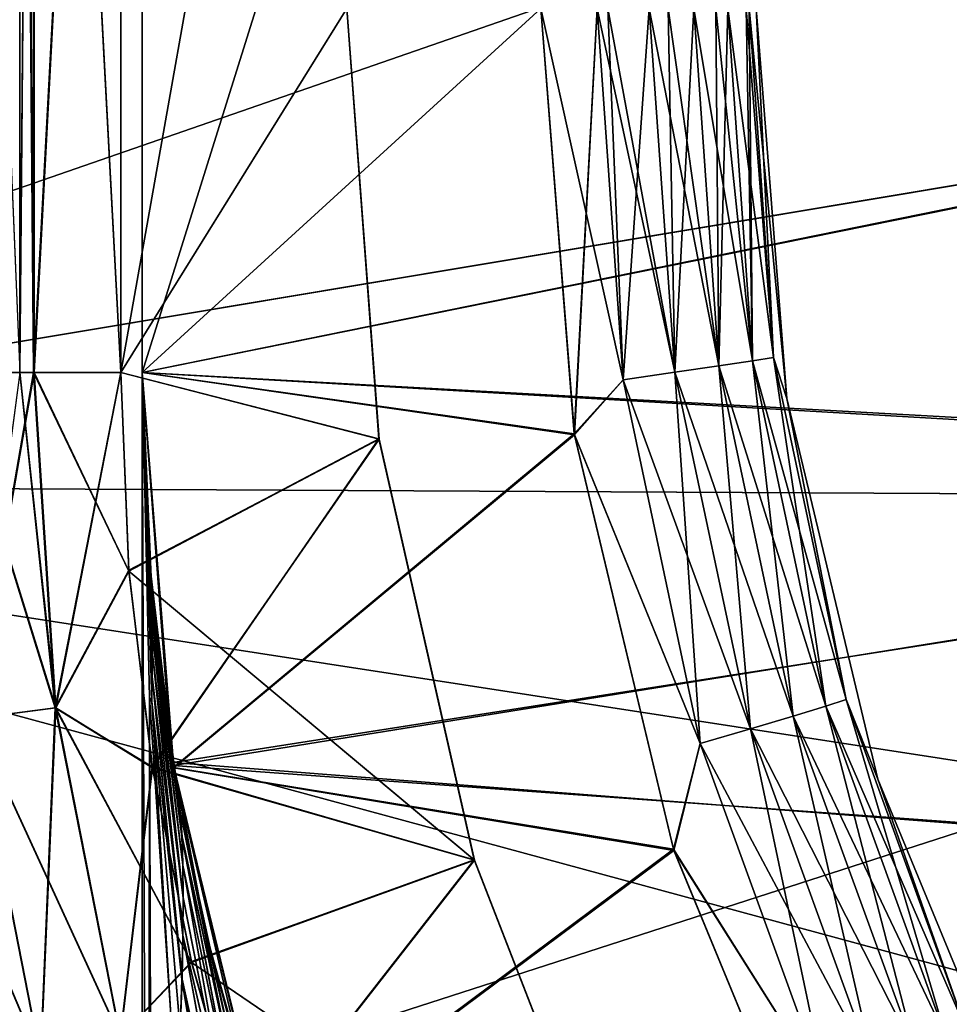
# Model space of a CAD drawing. Header units: metres. Extents: x -31 to 116, y -82 to 82.
# Tile 447 of 656: x -27.24 to -23.15, y -6.38 to -2.05. Entities that reach past the tile are written whole.
import ezdxf

# ---------------------------------------------------------------- set-up
doc = ezdxf.new("R2010")
doc.units = ezdxf.units.M
doc.layers.add('solid_80000000GA_10_1', color=7, linetype='CONTINUOUS')

msp = doc.modelspace()

# ---------------------------------------------------------------- linework, layer by layer
at = {"layer": 'solid_80000000GA_10_1'}
for points in [[(-26.700001, 40.858501, 3.6), (-26.700001, -40.858498, -3.6), (-26.700001, -3.599999, -3.6)], [(-26.700001, 3.600001, -3.6), (-26.700001, 40.858501, 3.6), (-26.700001, -3.599999, -3.6)], [(-26.700001, 40.858501, 3.6), (-26.700001, 3.600001, 3.6), (-26.700001, -40.858498, -3.6)], [(-27.239069, 3.600001, -47.424118), (-27.540844, 3.600001, -47.549969), (-27.239086, -3.599999, -47.424122)], [(-27.239069, -3.599999, 47.424118), (-27.540623, -3.599999, 47.54985), (-27.239086, 3.600001, 47.424122)], [(-27.239069, 3.600001, 42.575882), (-27.539078, 3.600001, 42.450966), (-27.239086, -3.599999, 42.575878)], [(-27.239069, -3.599999, -42.575882), (-27.538897, -3.599999, -42.451061), (-27.239086, 3.600001, -42.575878)], [(-27.239069, -3.599999, 47.424118), (-27.239086, 3.600001, 47.424122), (-27.178118, 3.600001, 47.406162)], [(-27.239069, 3.600001, 42.575882), (-27.239086, -3.599999, 42.575878), (-27.17598, -3.599999, 42.594425)], [(-27.239069, 3.600001, -47.424118), (-27.239086, -3.599999, -47.424122), (-27.177864, -3.599999, -47.40609)], [(-27.239069, -3.599999, -42.575882), (-27.239086, 3.600001, -42.575878), (-27.176172, 3.600001, -42.594372)], [(-27.177864, -3.599999, 47.40609), (-27.239069, -3.599999, 47.424118), (-27.178118, 3.600001, 47.406162)], [(-27.17617, 3.600001, 42.594376), (-27.239069, 3.600001, 42.575882), (-27.17598, -3.599999, 42.594425)], [(-27.178116, 3.600001, -47.406162), (-27.239069, 3.600001, -47.424118), (-27.177864, -3.599999, -47.40609)], [(-27.175978, -3.599999, -42.594425), (-27.239069, -3.599999, -42.575882), (-27.176172, 3.600001, -42.594372)], [(-27.177864, -3.599999, 47.40609), (-27.178118, 3.600001, 47.406162), (-26.79439, 3.600001, 47.343979)], [(-27.178116, 3.600001, -47.406162), (-27.177864, -3.599999, -47.40609), (-26.794205, -3.599999, -47.343967)], [(-26.79439, 3.600001, -47.343979), (-27.178116, 3.600001, -47.406162), (-26.794205, -3.599999, -47.343967)], [(-26.794205, -3.599999, 47.343967), (-27.177864, -3.599999, 47.40609), (-26.79439, 3.600001, 47.343979)], [(-27.175978, -3.599999, -42.594425), (-27.176172, 3.600001, -42.594372), (-26.794413, 3.600001, -42.656021)], [(-27.17617, 3.600001, 42.594376), (-26.794205, -3.599999, 42.656033), (-26.794413, 3.600001, 42.656021)], [(-27.17617, 3.600001, 42.594376), (-27.17598, -3.599999, 42.594425), (-26.794205, -3.599999, 42.656033)], [(-26.794205, -3.599999, -42.656033), (-27.175978, -3.599999, -42.594425), (-26.794413, 3.600001, -42.656021)], [(-26.794413, 3.600001, 42.656021), (-26.794205, -3.599999, 42.656033), (-25.799999, 2.000001, 42.708138)], [(-25.799999, -1.999999, -42.708138), (-26.794205, -3.599999, -42.656033), (-26.794413, 3.600001, -42.656021)], [(-25.799999, -1.999999, 47.291862), (-26.794205, -3.599999, 47.343967), (-26.79439, 3.600001, 47.343979)], [(-25.799999, 2.000001, -47.291862), (-26.79439, 3.600001, -47.343979), (-26.794205, -3.599999, -47.343967)], [(-26.700001, 3.600001, 40.858498), (-26.700001, -3.599999, 40.858498), (-26.700001, -3.599999, 3.6)], [(-26.700001, 3.600001, 3.6), (-26.700001, -3.599999, 3.6), (-26.700001, -40.858498, -3.6)], [(-26.700001, 3.600001, 3.6), (-26.700001, 3.600001, 40.858498), (-26.700001, -3.599999, 3.6)], [(-26.700001, 3.600001, 40.858498), (-24.947664, -1.999999, 40.950336), (-26.700001, -3.599999, 40.858498)], [(-26.700001, 3.600001, 58.061306), (-26.700001, -3.599999, 58.061306), (-26.700001, -3.599999, 49.141502)], [(-26.700001, 1.800864, 58.14492), (-26.700001, -3.599999, 58.061306), (-26.700001, 3.600001, 58.061306)], [(-26.700001, 3.600001, 49.141502), (-26.700001, -3.599999, 49.141502), (-24.947733, 2.000001, 49.049667)], [(-26.700001, 3.600001, 58.061306), (-26.700001, -3.599999, 49.141502), (-26.700001, 3.600001, 49.141502)], [(-26.700001, 3.600001, -3.6), (-26.700001, -3.599999, -3.6), (-26.700001, -3.599999, -40.858498)], [(-26.700001, 3.600001, -3.6), (-26.700001, -3.599999, -40.858498), (-26.700001, 3.600001, -40.858498)], [(-24.947733, 2.000001, -40.950333), (-26.700001, 3.600001, -40.858498), (-26.700001, -3.599999, -40.858498)], [(-26.700001, 3.600001, -49.141502), (-26.700001, -3.599999, -49.141502), (-26.700001, -3.599999, -58.061306)], [(-24.947664, -1.999999, -49.049664), (-26.700001, -3.599999, -49.141502), (-26.700001, 3.600001, -49.141502)], [(-26.700001, 3.600001, -58.061306), (-26.700001, 3.600001, -49.141502), (-26.700001, -3.599999, -58.061306)], [(-26.700001, -1.800862, -58.14492), (-26.700001, 3.600001, -58.061306), (-26.700001, -3.599999, -58.061306)], [(-26.794205, -3.599999, 42.656033), (-25.799999, -1.999999, 42.708138), (-25.799999, 2.000001, 42.708138)], [(-25.799999, -1.999999, -47.291862), (-25.799999, 2.000001, -47.291862), (-26.794205, -3.599999, -47.343967)], [(-24.947664, -1.999999, 49.049664), (-24.947733, 2.000001, 49.049667), (-26.700001, -3.599999, 49.141502)], [(-24.947664, -1.999999, -40.950336), (-24.947733, 2.000001, -40.950333), (-26.700001, -3.599999, -40.858498)], [(-26.700001, 1.800864, 58.14492), (-26.700001, -1.800862, 58.14492), (-26.700001, -3.599999, 58.061306)], [(-30.999891, -4.092313, 60.361435), (-19.042692, -2.092812, 60.358936), (-19.200001, 0.000001, 60.397022)], [(-30.999891, 0.000001, 60.5), (-30.999891, -4.092313, 60.361435), (-19.200001, 0.000001, 60.397022)], [(-30.999891, 0.000001, -60.5), (-19.200001, 0.000001, -60.397022), (-19.042454, -2.094389, -60.359291)], [(-30.999891, -4.092313, -60.361435), (-30.999891, 0.000001, -60.5), (-19.042454, -2.094389, -60.359291)], [(-26.700001, -1.800862, -58.14492), (-19.048792, -2.052068, -58.270195), (-19.200001, 0.000001, -58.303719)], [(-19.049786, -2.045346, 58.270451), (-26.700001, -3.599999, 58.061306), (-26.700001, -1.800862, 58.14492)], [(-26.700001, -1.800862, -58.14492), (-26.700001, -3.599999, -58.061306), (-19.048792, -2.052068, -58.270195)], [(-25.799999, -1.999999, 47.291862), (-25.659481, -3.891188, 47.2845), (-26.794205, -3.599999, 47.343967)], [(-26.794205, -3.599999, 42.656033), (-25.659481, -3.891188, 42.7155), (-25.799999, -1.999999, 42.708138)], [(-25.658747, -3.892112, -47.284462), (-25.799999, -1.999999, -47.291862), (-26.794205, -3.599999, -47.343967)], [(-25.799999, -1.999999, -42.708138), (-25.658747, -3.892112, -42.715538), (-26.794205, -3.599999, -42.656033)], [(-24.79986, -3.873742, 40.95808), (-26.700001, -3.599999, 40.858498), (-24.947664, -1.999999, 40.950336)], [(-24.799858, -3.873755, 49.04192), (-24.947664, -1.999999, 49.049664), (-26.700001, -3.599999, 49.141502)], [(-24.800486, -3.869783, -40.95805), (-24.947664, -1.999999, -40.950336), (-26.700001, -3.599999, -40.858498)], [(-24.947664, -1.999999, -49.049664), (-24.800486, -3.869784, -49.04195), (-26.700001, -3.599999, -49.141502)], [(-25.659481, -3.891188, 42.7155), (-25.659481, -3.891188, 47.2845), (-25.799999, -1.999999, 47.291862)], [(-25.659481, -3.891188, 42.7155), (-25.799999, -1.999999, 47.291862), (-25.799999, -1.999999, 42.708138)], [(-25.658747, -3.892112, -47.284462), (-25.658747, -3.892112, -42.715538), (-25.799999, -1.999999, -42.708138)], [(-25.658747, -3.892112, -47.284462), (-25.799999, -1.999999, -42.708138), (-25.799999, -1.999999, -47.291862)], [(-24.700056, -1.999999, 49.004993), (-24.947664, -1.999999, 49.049664), (-24.799858, -3.873755, 49.04192)], [(-24.947664, -1.999999, 40.950336), (-24.700054, -1.999999, 40.995007), (-24.585936, -3.631416, 41.001148)], [(-24.79986, -3.873742, 40.95808), (-24.947664, -1.999999, 40.950336), (-24.585936, -3.631416, 41.001148)], [(-24.700056, -1.999999, -40.995007), (-24.947664, -1.999999, -40.950336), (-24.800486, -3.869783, -40.95805)], [(-24.585882, -3.631409, -48.998837), (-24.800486, -3.869784, -49.04195), (-24.947664, -1.999999, -49.049664)], [(-24.585882, -3.631409, -48.998837), (-24.947664, -1.999999, -49.049664), (-24.700056, -1.999999, -49.004993)], [(-24.585938, -3.631416, -41.001148), (-24.700056, -1.999999, -40.995007), (-24.800486, -3.869783, -40.95805)], [(-24.700056, -1.999999, 49.004993), (-24.799858, -3.873755, 49.04192), (-24.585882, -3.631409, 48.998837)], [(-24.700056, -1.999999, 49.004993), (-24.585882, -3.631409, 48.998837), (-24.652967, -1.999999, 48.988888)], [(-24.358639, -3.598771, -48.893074), (-24.700056, -1.999999, -49.004993), (-24.652952, -1.999999, -48.988884)], [(-24.358639, -3.598771, -48.893074), (-24.585882, -3.631409, -48.998837), (-24.700056, -1.999999, -49.004993)], [(-24.652967, -1.999999, -41.011112), (-24.700056, -1.999999, -40.995007), (-24.585938, -3.631416, -41.001148)], [(-24.358677, -3.598776, 41.106899), (-24.585936, -3.631416, 41.001148), (-24.700054, -1.999999, 40.995007)], [(-24.652952, -1.999999, 41.011116), (-24.358677, -3.598776, 41.106899), (-24.700054, -1.999999, 40.995007)], [(-24.585882, -3.631409, 48.998837), (-24.470451, -1.999999, 48.899315), (-24.652967, -1.999999, 48.988888)], [(-24.470449, -1.999999, -41.100685), (-24.652967, -1.999999, -41.011112), (-24.585938, -3.631416, -41.001148)], [(-24.652952, -1.999999, 41.011116), (-24.470449, -1.999999, 41.100685), (-24.358677, -3.598776, 41.106899)], [(-24.358639, -3.598771, -48.893074), (-24.652952, -1.999999, -48.988884), (-24.470451, -1.999999, -48.899315)], [(-24.358679, -3.598777, -41.106899), (-24.470449, -1.999999, -41.100685), (-24.585938, -3.631416, -41.001148)], [(-24.585882, -3.631409, 48.998837), (-24.358639, -3.598771, 48.893074), (-24.470451, -1.999999, 48.899315)], [(-24.470451, -1.999999, 48.899315), (-24.358639, -3.598771, 48.893074), (-24.38781, -1.999999, 48.841747)], [(-24.16489, -3.570431, -48.733147), (-24.470451, -1.999999, -48.899315), (-24.387796, -1.999999, -48.841736)], [(-24.16489, -3.570431, -48.733147), (-24.358639, -3.598771, -48.893074), (-24.470451, -1.999999, -48.899315)], [(-24.164913, -3.570435, 41.26683), (-24.358677, -3.598776, 41.106899), (-24.470449, -1.999999, 41.100685)], [(-24.387796, -1.999999, 41.158264), (-24.164913, -3.570435, 41.26683), (-24.470449, -1.999999, 41.100685)], [(-24.38781, -1.999999, -41.158253), (-24.470449, -1.999999, -41.100685), (-24.358679, -3.598777, -41.106899)], [(-24.358639, -3.598771, 48.893074), (-24.274519, -1.999999, 48.739277), (-24.38781, -1.999999, 48.841747)], [(-24.274517, -1.999999, -41.260723), (-24.38781, -1.999999, -41.158253), (-24.358679, -3.598777, -41.106899)], [(-24.387796, -1.999999, 41.158264), (-24.274517, -1.999999, 41.260723), (-24.164913, -3.570435, 41.26683)], [(-24.16489, -3.570431, -48.733147), (-24.387796, -1.999999, -48.841736), (-24.274519, -1.999999, -48.739277)], [(-24.164913, -3.570435, -41.26683), (-24.274517, -1.999999, -41.260723), (-24.358679, -3.598777, -41.106899)], [(-24.358639, -3.598771, 48.893074), (-24.16489, -3.570431, 48.733147), (-24.274519, -1.999999, 48.739277)], [(-24.274519, -1.999999, 48.739277), (-24.16489, -3.570431, 48.733147), (-24.178343, -1.999999, 48.621017)], [(-24.017052, -3.548205, -48.529259), (-24.274519, -1.999999, -48.739277), (-24.178333, -1.999999, -48.621006)], [(-24.017052, -3.548205, -48.529259), (-24.16489, -3.570431, -48.733147), (-24.274519, -1.999999, -48.739277)], [(-24.017061, -3.548207, 41.470722), (-24.164913, -3.570435, 41.26683), (-24.274517, -1.999999, 41.260723)], [(-24.178333, -1.999999, 41.378994), (-24.017061, -3.548207, 41.470722), (-24.274517, -1.999999, 41.260723)], [(-24.178343, -1.999999, -41.378983), (-24.274517, -1.999999, -41.260723), (-24.164913, -3.570435, -41.26683)], [(-24.16489, -3.570431, 48.733147), (-24.125019, -1.999999, 48.535191), (-24.178343, -1.999999, 48.621017)], [(-24.125017, -1.999999, -41.464809), (-24.178343, -1.999999, -41.378983), (-24.164913, -3.570435, -41.26683)], [(-24.178333, -1.999999, 41.378994), (-24.125017, -1.999999, 41.464813), (-24.017061, -3.548207, 41.470722)], [(-24.017052, -3.548205, -48.529259), (-24.178333, -1.999999, -48.621006), (-24.125019, -1.999999, -48.535191)], [(-24.017061, -3.548207, -41.470722), (-24.125017, -1.999999, -41.464809), (-24.164913, -3.570435, -41.26683)], [(-24.16489, -3.570431, 48.733147), (-24.017052, -3.548205, 48.529259), (-24.125019, -1.999999, 48.535191)], [(-24.125019, -1.999999, 48.535191), (-24.017052, -3.548205, 48.529259), (-24.045275, -1.999999, 48.348526)], [(-23.924564, -3.533513, -48.294483), (-24.125019, -1.999999, -48.535191), (-24.045269, -1.999999, -48.348507)], [(-24.017052, -3.548205, -48.529259), (-24.125019, -1.999999, -48.535191), (-23.924564, -3.533513, -48.294483)], [(-23.924566, -3.533513, 41.705509), (-24.017061, -3.548207, 41.470722), (-24.125017, -1.999999, 41.464813)], [(-24.045269, -1.999999, 41.651493), (-23.924566, -3.533513, 41.705509), (-24.125017, -1.999999, 41.464813)], [(-24.045275, -1.999999, -41.651474), (-24.125017, -1.999999, -41.464809), (-24.017061, -3.548207, -41.470722)], [(-24.017052, -3.548205, 48.529259), (-24.031576, -1.999999, 48.300343), (-24.045275, -1.999999, 48.348526)], [(-24.045275, -1.999999, -41.651474), (-24.017061, -3.548207, -41.470722), (-24.031574, -1.999999, -41.699661)], [(-24.045269, -1.999999, 41.651493), (-24.031574, -1.999999, 41.699661), (-23.924566, -3.533513, 41.705509)], [(-23.924564, -3.533513, -48.294483), (-24.045269, -1.999999, -48.348507), (-24.031574, -1.999999, -48.300339)], [(-24.031576, -1.999999, 48.300343), (-23.924564, -3.533513, 48.294483), (-24, -1.999999, 48.051037)], [(-24.017052, -3.548205, 48.529259), (-23.924564, -3.533513, 48.294483), (-24.031576, -1.999999, 48.300343)], [(-24.031574, -1.999999, 41.699661), (-24, -1.999999, 41.948963), (-23.865566, -3.714481, 41.956688)], [(-24.031574, -1.999999, 41.699661), (-23.865566, -3.714481, 41.956688), (-23.924566, -3.533513, 41.705509)], [(-23.86557, -3.714468, -48.043324), (-24.031574, -1.999999, -48.300339), (-24, -1.999999, -48.051037)], [(-23.924564, -3.533513, -48.294483), (-24.031574, -1.999999, -48.300339), (-23.86557, -3.714468, -48.043324)], [(-24.031574, -1.999999, -41.699661), (-23.924566, -3.533513, -41.705509), (-24, -1.999999, -41.948963)], [(-24.017061, -3.548207, -41.470722), (-23.924566, -3.533513, -41.705509), (-24.031574, -1.999999, -41.699661)], [(-23.86557, -3.714467, 48.043324), (-24, -1.999999, 41.948963), (-24, -1.999999, 48.051037)], [(-23.86557, -3.714467, 48.043324), (-23.865566, -3.714481, 41.956688), (-24, -1.999999, 41.948963)], [(-23.924564, -3.533513, 48.294483), (-23.86557, -3.714467, 48.043324), (-24, -1.999999, 48.051037)], [(-23.865572, -3.714456, -41.956688), (-24, -1.999999, -48.051037), (-24, -1.999999, -41.948963)], [(-23.865572, -3.714456, -41.956688), (-23.86557, -3.714468, -48.043324), (-24, -1.999999, -48.051037)], [(-23.924566, -3.533513, -41.705509), (-23.865572, -3.714456, -41.956688), (-24, -1.999999, -41.948963)], [(-19.049786, -2.045346, 58.270451), (-18.602591, -4.046057, 58.173557), (-26.700001, -3.599999, 58.061306)], [(-19.048792, -2.052068, -58.270195), (-26.700001, -3.599999, -58.061306), (-18.595942, -4.068012, -58.172089)], [(-30.999891, -4.092313, 60.361435), (-18.569359, -4.154546, 60.248375), (-19.042692, -2.092812, 60.358936)], [(-30.999891, -4.092313, -60.361435), (-19.042454, -2.094389, -60.359291), (-18.569153, -4.15521, -60.248356)], [(-24.017061, -3.548207, 41.470722), (-23.694717, -5.066182, 41.488476), (-24.164913, -3.570435, 41.26683)], [(-24.017061, -3.548207, -41.470722), (-24.164913, -3.570435, -41.26683), (-23.837917, -5.110198, -41.284492)], [(-24.16489, -3.570431, 48.733147), (-23.837872, -5.110184, 48.715458), (-24.017052, -3.548205, 48.529259)], [(-24.017052, -3.548205, -48.529259), (-23.694698, -5.066175, -48.511486), (-24.16489, -3.570431, -48.733147)], [(-23.924566, -3.533513, 41.705509), (-23.605446, -5.037126, 41.723438), (-24.017061, -3.548207, 41.470722)], [(-23.694717, -5.066182, -41.488476), (-23.924566, -3.533513, -41.705509), (-24.017061, -3.548207, -41.470722)], [(-23.605446, -5.037126, 41.723438), (-23.694717, -5.066182, 41.488476), (-24.017061, -3.548207, 41.470722)], [(-23.694717, -5.066182, -41.488476), (-24.017061, -3.548207, -41.470722), (-23.837917, -5.110198, -41.284492)], [(-24.017052, -3.548205, 48.529259), (-23.694698, -5.066175, 48.511486), (-23.924564, -3.533513, 48.294483)], [(-24.017052, -3.548205, -48.529259), (-23.924564, -3.533513, -48.294483), (-23.60544, -5.037124, -48.276539)], [(-23.837872, -5.110184, 48.715458), (-23.694698, -5.066175, 48.511486), (-24.017052, -3.548205, 48.529259)], [(-24.017052, -3.548205, -48.529259), (-23.60544, -5.037124, -48.276539), (-23.694698, -5.066175, -48.511486)], [(-23.924566, -3.533513, 41.705509), (-23.865566, -3.714481, 41.956688), (-23.605446, -5.037126, 41.723438)], [(-23.924566, -3.533513, -41.705509), (-23.605446, -5.037126, -41.723438), (-23.865572, -3.714456, -41.956688)], [(-23.694717, -5.066182, -41.488476), (-23.605446, -5.037126, -41.723438), (-23.924566, -3.533513, -41.705509)], [(-23.924564, -3.533513, 48.294483), (-23.60544, -5.037124, 48.276539), (-23.86557, -3.714467, 48.043324)], [(-23.694698, -5.066175, 48.511486), (-23.60544, -5.037124, 48.276539), (-23.924564, -3.533513, 48.294483)], [(-23.60544, -5.037124, -48.276539), (-23.924564, -3.533513, -48.294483), (-23.86557, -3.714468, -48.043324)], [(-24.164913, -3.570435, -41.26683), (-24.358679, -3.598777, -41.106899), (-24.025879, -5.166356, -41.124588)], [(-24.164913, -3.570435, 41.26683), (-23.837917, -5.110198, 41.284492), (-24.358677, -3.598776, 41.106899)], [(-24.358639, -3.598771, 48.893074), (-24.025805, -5.166334, 48.875362), (-24.16489, -3.570431, 48.733147)], [(-24.16489, -3.570431, -48.733147), (-23.837872, -5.110184, -48.715458), (-24.358639, -3.598771, -48.893074)], [(-23.694717, -5.066182, 41.488476), (-23.837917, -5.110198, 41.284492), (-24.164913, -3.570435, 41.26683)], [(-23.837917, -5.110198, -41.284492), (-24.164913, -3.570435, -41.26683), (-24.025879, -5.166356, -41.124588)], [(-24.025805, -5.166334, 48.875362), (-23.837872, -5.110184, 48.715458), (-24.16489, -3.570431, 48.733147)], [(-23.694698, -5.066175, -48.511486), (-23.837872, -5.110184, -48.715458), (-24.16489, -3.570431, -48.733147)], [(-27.082355, -5.073495, 47.401249), (-27.540623, -3.599999, 47.54985), (-27.239069, -3.599999, 47.424118)], [(-27.082355, -5.073495, 47.401249), (-27.442078, -5.12142, 47.544888), (-27.540623, -3.599999, 47.54985)], [(-27.080467, -5.073259, -42.59927), (-27.538897, -3.599999, -42.451061), (-27.239069, -3.599999, -42.575882)], [(-27.440342, -5.121202, -42.456024), (-27.538897, -3.599999, -42.451061), (-27.080467, -5.073259, -42.59927)], [(-27.442078, -5.12142, -47.544888), (-27.082357, -5.073496, -47.401249), (-27.177864, -3.599999, -47.40609)], [(-27.442078, -5.12142, -47.544888), (-27.177864, -3.599999, -47.40609), (-27.239086, -3.599999, -47.424122)], [(-27.440344, -5.121202, 42.456024), (-27.080469, -5.073259, 42.59927), (-27.17598, -3.599999, 42.594425)], [(-27.440344, -5.121202, 42.456024), (-27.17598, -3.599999, 42.594425), (-27.239086, -3.599999, 42.575878)], [(-27.082355, -5.073495, 47.401249), (-27.239069, -3.599999, 47.424118), (-27.177864, -3.599999, 47.40609)], [(-27.080467, -5.073259, -42.59927), (-27.239069, -3.599999, -42.575882), (-27.175978, -3.599999, -42.594425)], [(-26.759054, -4.472681, 47.342125), (-27.177864, -3.599999, 47.40609), (-26.794205, -3.599999, 47.343967)], [(-27.082355, -5.073495, 47.401249), (-27.177864, -3.599999, 47.40609), (-26.759054, -4.472681, 47.342125)], [(-27.177864, -3.599999, -47.40609), (-27.082357, -5.073496, -47.401249), (-26.794205, -3.599999, -47.343967)], [(-27.17598, -3.599999, 42.594425), (-27.080469, -5.073259, 42.59927), (-26.794205, -3.599999, 42.656033)], [(-26.759054, -4.47268, -42.657875), (-27.175978, -3.599999, -42.594425), (-26.794205, -3.599999, -42.656033)], [(-27.080467, -5.073259, -42.59927), (-27.175978, -3.599999, -42.594425), (-26.759054, -4.47268, -42.657875)], [(-27.082357, -5.073496, -47.401249), (-26.759434, -4.468839, -47.342144), (-26.794205, -3.599999, -47.343967)], [(-27.080469, -5.073259, 42.59927), (-26.759184, -4.471249, 42.657867), (-26.794205, -3.599999, 42.656033)], [(-25.659481, -3.891188, 47.2845), (-26.759054, -4.472681, 47.342125), (-26.794205, -3.599999, 47.343967)], [(-26.794205, -3.599999, 42.656033), (-26.759184, -4.471249, 42.657867), (-25.659481, -3.891188, 42.7155)], [(-25.658747, -3.892112, -47.284462), (-26.794205, -3.599999, -47.343967), (-26.759434, -4.468839, -47.342144)], [(-25.658747, -3.892112, -42.715538), (-26.759054, -4.47268, -42.657875), (-26.794205, -3.599999, -42.656033)], [(-26.668364, -5.028465, 4.433676), (-26.700001, -3.599999, 3.6), (-26.658567, -5.045537, 4.566048)], [(-26.65645, -4.935439, 4.622905), (-26.658567, -5.045537, 4.566048), (-26.700001, -3.599999, 3.6)], [(-26.700001, -40.858498, 3.6), (-26.700001, -3.599999, 3.6), (-26.668364, -5.028465, 4.433676)], [(-26.655405, -4.839148, 4.685332), (-26.65645, -4.935439, 4.622905), (-26.700001, -3.599999, 3.6)], [(-26.655092, -4.75627, 4.756731), (-26.655405, -4.839148, 4.685332), (-26.700001, -3.599999, 3.6)], [(-26.655409, -4.684922, 4.839671), (-26.655092, -4.75627, 4.756731), (-26.700001, -3.599999, 3.6)], [(-26.65646, -4.622532, 4.936036), (-26.655409, -4.684922, 4.839671), (-26.700001, -3.599999, 3.6)], [(-26.658585, -4.565703, 5.046219), (-26.65646, -4.622532, 4.936036), (-26.700001, -3.599999, 3.6)], [(-26.668364, -4.433678, 5.02847), (-26.658585, -4.565703, 5.046219), (-26.700001, -3.599999, 3.6)], [(-26.560987, -5.338134, 40.865784), (-26.668364, -4.433678, 5.02847), (-26.700001, -3.599999, 3.6)], [(-26.700001, -3.599999, 40.858498), (-26.560987, -5.338134, 40.865784), (-26.700001, -3.599999, 3.6)], [(-26.700001, -40.858498, 3.6), (-26.700001, -40.858498, -3.6), (-26.700001, -3.599999, 3.6)], [(-24.79986, -3.873742, 40.95808), (-26.560987, -5.338134, 40.865784), (-26.700001, -3.599999, 40.858498)], [(-26.700001, -3.599999, 49.141502), (-26.700001, -3.599999, 58.061306), (-26.56357, -5.327091, 57.930744)], [(-18.602591, -4.046057, 58.173557), (-26.56357, -5.327091, 57.930744), (-26.700001, -3.599999, 58.061306)], [(-26.56208, -5.33621, 49.134274), (-26.700001, -3.599999, 49.141502), (-26.56357, -5.327091, 57.930744)], [(-24.799858, -3.873755, 49.04192), (-26.700001, -3.599999, 49.141502), (-26.56208, -5.33621, 49.134274)], [(-26.668364, -4.433675, -5.028466), (-26.700001, -3.599999, -3.6), (-26.658567, -4.566047, -5.045538)], [(-26.65645, -4.622904, -4.93544), (-26.658567, -4.566047, -5.045538), (-26.700001, -3.599999, -3.6)], [(-26.700001, -3.599999, -40.858498), (-26.700001, -3.599999, -3.6), (-26.668364, -4.433675, -5.028466)], [(-26.655405, -4.685331, -4.839149), (-26.65645, -4.622904, -4.93544), (-26.700001, -3.599999, -3.6)], [(-26.655092, -4.75673, -4.756271), (-26.655405, -4.685331, -4.839149), (-26.700001, -3.599999, -3.6)], [(-26.655409, -4.83967, -4.684923), (-26.655092, -4.75673, -4.756271), (-26.700001, -3.599999, -3.6)], [(-26.65646, -4.936035, -4.622533), (-26.655409, -4.83967, -4.684923), (-26.700001, -3.599999, -3.6)], [(-26.658585, -5.046218, -4.565704), (-26.65646, -4.936035, -4.622533), (-26.700001, -3.599999, -3.6)], [(-26.668364, -5.028469, -4.433679), (-26.658585, -5.046218, -4.565704), (-26.700001, -3.599999, -3.6)], [(-26.560987, -40.865784, -5.338135), (-26.668364, -5.028469, -4.433679), (-26.700001, -3.599999, -3.6)], [(-26.700001, -40.858498, -3.6), (-26.560987, -40.865784, -5.338135), (-26.700001, -3.599999, -3.6)], [(-26.700001, -3.599999, -40.858498), (-26.668364, -4.433675, -5.028466), (-26.57505, -5.253267, -6.425316)], [(-26.56208, -5.33621, -40.865726), (-26.700001, -3.599999, -40.858498), (-26.57505, -5.253267, -6.425316)], [(-24.800486, -3.869783, -40.95805), (-26.700001, -3.599999, -40.858498), (-26.56208, -5.33621, -40.865726)], [(-26.700001, -3.599999, -58.061306), (-26.700001, -3.599999, -49.141502), (-26.560987, -5.338134, -49.134216)], [(-24.800486, -3.869784, -49.04195), (-26.560987, -5.338134, -49.134216), (-26.700001, -3.599999, -49.141502)], [(-26.565615, -5.314175, -57.931927), (-26.700001, -3.599999, -58.061306), (-26.560987, -5.338134, -49.134216)], [(-18.595942, -4.068012, -58.172089), (-26.700001, -3.599999, -58.061306), (-26.565615, -5.314175, -57.931927)], [(-24.585882, -3.631409, -48.998837), (-24.246428, -5.231019, -48.980968), (-24.800486, -3.869784, -49.04195)], [(-24.246532, -5.23105, -41.018997), (-24.585938, -3.631416, -41.001148), (-24.800486, -3.869783, -40.95805)], [(-24.79986, -3.873742, 40.95808), (-24.585936, -3.631416, 41.001148), (-24.246532, -5.23105, 41.018997)], [(-24.585882, -3.631409, 48.998837), (-24.799858, -3.873755, 49.04192), (-24.246428, -5.231019, 48.980968)], [(-24.358679, -3.598777, -41.106899), (-24.585938, -3.631416, -41.001148), (-24.246532, -5.23105, -41.018997)], [(-24.358677, -3.598776, 41.106899), (-24.025879, -5.166356, 41.124588), (-24.585936, -3.631416, 41.001148)], [(-24.025879, -5.166356, 41.124588), (-24.246532, -5.23105, 41.018997), (-24.585936, -3.631416, 41.001148)], [(-24.585882, -3.631409, 48.998837), (-24.246428, -5.231019, 48.980968), (-24.358639, -3.598771, 48.893074)], [(-24.358639, -3.598771, -48.893074), (-24.025805, -5.166334, -48.875362), (-24.585882, -3.631409, -48.998837)], [(-24.025805, -5.166334, -48.875362), (-24.246428, -5.231019, -48.980968), (-24.585882, -3.631409, -48.998837)], [(-24.025879, -5.166356, -41.124588), (-24.358679, -3.598777, -41.106899), (-24.246532, -5.23105, -41.018997)], [(-23.837917, -5.110198, 41.284492), (-24.025879, -5.166356, 41.124588), (-24.358677, -3.598776, 41.106899)], [(-24.246428, -5.231019, 48.980968), (-24.025805, -5.166334, 48.875362), (-24.358639, -3.598771, 48.893074)], [(-23.837872, -5.110184, -48.715458), (-24.025805, -5.166334, -48.875362), (-24.358639, -3.598771, -48.893074)], [(-23.865572, -3.714456, -41.956688), (-23.465429, -5.387447, -41.979568), (-23.86557, -3.714468, -48.043324)], [(-23.605446, -5.037126, -41.723438), (-23.465429, -5.387447, -41.979568), (-23.865572, -3.714456, -41.956688)], [(-23.86557, -3.714467, 48.043324), (-23.465424, -5.387465, 48.020443), (-23.865566, -3.714481, 41.956688)], [(-23.60544, -5.037124, 48.276539), (-23.465424, -5.387465, 48.020443), (-23.86557, -3.714467, 48.043324)], [(-23.465429, -5.387447, -41.979568), (-23.465424, -5.387461, -48.020443), (-23.86557, -3.714468, -48.043324)], [(-23.60544, -5.037124, -48.276539), (-23.86557, -3.714468, -48.043324), (-23.465424, -5.387461, -48.020443)], [(-23.465424, -5.387465, 48.020443), (-23.46542, -5.387477, 41.979568), (-23.865566, -3.714481, 41.956688)], [(-23.605446, -5.037126, 41.723438), (-23.865566, -3.714481, 41.956688), (-23.46542, -5.387477, 41.979568)], [(-25.658747, -3.892112, -47.284462), (-26.759434, -4.468839, -47.342144), (-26.655947, -5.333306, -47.336723)], [(-26.759184, -4.471249, 42.657867), (-26.655544, -5.335921, 42.6633), (-25.659481, -3.891188, 42.7155)], [(-25.659481, -3.891188, 47.2845), (-25.24086, -5.741781, 47.262562), (-26.759054, -4.472681, 47.342125)], [(-25.658747, -3.892112, -42.715538), (-25.239668, -5.74305, -42.737503), (-26.759054, -4.47268, -42.657875)], [(-25.239668, -5.74305, -47.262497), (-25.658747, -3.892112, -47.284462), (-26.655947, -5.333306, -47.336723)], [(-26.655544, -5.335921, 42.6633), (-25.24086, -5.741781, 42.737438), (-25.659481, -3.891188, 42.7155)], [(-24.363611, -5.695805, -40.980946), (-24.800486, -3.869783, -40.95805), (-26.56208, -5.33621, -40.865726)], [(-24.362068, -5.700567, 49.018974), (-24.799858, -3.873755, 49.04192), (-26.56208, -5.33621, 49.134274)], [(-24.800486, -3.869784, -49.04195), (-24.363611, -5.695805, -49.019054), (-26.560987, -5.338134, -49.134216)], [(-24.362076, -5.700545, 40.981026), (-26.560987, -5.338134, 40.865784), (-24.79986, -3.873742, 40.95808)], [(-25.24086, -5.741781, 42.737438), (-25.24086, -5.741781, 47.262562), (-25.659481, -3.891188, 47.2845)], [(-25.24086, -5.741781, 42.737438), (-25.659481, -3.891188, 47.2845), (-25.659481, -3.891188, 42.7155)], [(-25.239668, -5.74305, -47.262497), (-25.239668, -5.74305, -42.737503), (-25.658747, -3.892112, -42.715538)], [(-25.239668, -5.74305, -47.262497), (-25.658747, -3.892112, -42.715538), (-25.658747, -3.892112, -47.284462)], [(-24.246532, -5.23105, -41.018997), (-24.800486, -3.869783, -40.95805), (-24.363611, -5.695805, -40.980946)], [(-24.246428, -5.231019, -48.980968), (-24.363611, -5.695805, -49.019054), (-24.800486, -3.869784, -49.04195)], [(-24.362076, -5.700545, 40.981026), (-24.79986, -3.873742, 40.95808), (-24.246532, -5.23105, 41.018997)], [(-24.246428, -5.231019, 48.980968), (-24.799858, -3.873755, 49.04192), (-24.362068, -5.700567, 49.018974)], [(-18.595942, -4.068012, -58.172089), (-26.565615, -5.314175, -57.931927), (-17.852842, -5.992124, -58.018707)], [(-18.602591, -4.046057, 58.173557), (-17.869143, -5.957585, 58.021996), (-26.56357, -5.327091, 57.930744)], [(-30.999891, -4.092313, 60.361435), (-30.999891, -8.165934, 59.946369), (-18.569359, -4.154546, 60.248375)], [(-30.999891, -4.092313, -60.361435), (-18.569153, -4.15521, -60.248356), (-17.786852, -6.129533, -60.072865)], [(-30.999891, -4.092313, -60.361435), (-17.786852, -6.129533, -60.072865), (-16.713655, -7.964655, -59.847542)], [(-30.999891, -8.165934, -59.946369), (-30.999891, -4.092313, -60.361435), (-16.713655, -7.964655, -59.847542)], [(-30.999891, -8.165934, 59.946369), (-17.786083, -6.131108, 60.072598), (-18.569359, -4.154546, 60.248375)], [(-26.57505, -5.253267, -6.425316), (-26.668364, -4.433675, -5.028466), (-26.658567, -4.566047, -5.045538)], [(-26.668364, -4.433678, 5.02847), (-26.575048, -5.253271, 6.425323), (-26.658585, -4.565703, 5.046219)], [(-26.560987, -5.338134, 40.865784), (-26.575048, -5.253271, 6.425323), (-26.668364, -4.433678, 5.02847)], [(-27.082357, -5.073496, -47.401249), (-26.655947, -5.333306, -47.336723), (-26.759434, -4.468839, -47.342144)], [(-27.082355, -5.073495, 47.401249), (-26.759054, -4.472681, 47.342125), (-26.655193, -5.338134, 47.336681)], [(-27.080469, -5.073259, 42.59927), (-26.655544, -5.335921, 42.6633), (-26.759184, -4.471249, 42.657867)], [(-27.080467, -5.073259, -42.59927), (-26.759054, -4.47268, -42.657875), (-26.655191, -5.338134, -42.663319)], [(-25.239668, -5.74305, -42.737503), (-26.655191, -5.338134, -42.663319), (-26.759054, -4.47268, -42.657875)], [(-25.24086, -5.741781, 47.262562), (-26.655193, -5.338134, 47.336681), (-26.759054, -4.472681, 47.342125)], [(-26.658585, -4.565703, 5.046219), (-26.525381, -5.640766, 6.267968), (-26.65646, -4.622532, 4.936036)], [(-26.658585, -4.565703, 5.046219), (-26.533751, -5.528026, 6.488864), (-26.525381, -5.640766, 6.267968)], [(-26.575048, -5.253271, 6.425323), (-26.533751, -5.528026, 6.488864), (-26.658585, -4.565703, 5.046219)], [(-26.57505, -5.253267, -6.425316), (-26.658567, -4.566047, -5.045538), (-26.53368, -5.528706, -6.487498)], [(-26.525339, -5.641505, -6.266772), (-26.53368, -5.528706, -6.487498), (-26.658567, -4.566047, -5.045538)], [(-26.65645, -4.622904, -4.93544), (-26.525339, -5.641505, -6.266772), (-26.658567, -4.566047, -5.045538)], [(-26.65646, -4.622532, 4.936036), (-26.521242, -5.765182, 6.074865), (-26.655409, -4.684922, 4.839671)], [(-26.65646, -4.622532, 4.936036), (-26.525381, -5.640766, 6.267968), (-26.521242, -5.765182, 6.074865)], [(-26.521223, -5.766001, -6.073819), (-26.525339, -5.641505, -6.266772), (-26.65645, -4.622904, -4.93544)], [(-26.655405, -4.685331, -4.839149), (-26.521223, -5.766001, -6.073819), (-26.65645, -4.622904, -4.93544)], [(-26.655409, -4.684922, 4.839671), (-26.519991, -5.907859, 5.908781), (-26.655092, -4.75627, 4.756731)], [(-26.655409, -4.684922, 4.839671), (-26.521242, -5.765182, 6.074865), (-26.519991, -5.907859, 5.908781)], [(-26.519991, -5.90878, -5.90786), (-26.521223, -5.766001, -6.073819), (-26.655405, -4.685331, -4.839149)], [(-26.655092, -4.75673, -4.756271), (-26.519991, -5.90878, -5.90786), (-26.655405, -4.685331, -4.839149)], [(-26.655409, -4.83967, -4.684923), (-26.519991, -5.90878, -5.90786), (-26.655092, -4.75673, -4.756271)], [(-26.655092, -4.75627, 4.756731), (-26.519991, -5.907859, 5.908781), (-26.655405, -4.839148, 4.685332)], [(-26.65646, -4.936035, -4.622533), (-26.521242, -6.074864, -5.765183), (-26.655409, -4.83967, -4.684923)], [(-26.655405, -4.839148, 4.685332), (-26.521223, -6.073818, 5.766002), (-26.65645, -4.935439, 4.622905)], [(-26.655409, -4.83967, -4.684923), (-26.521242, -6.074864, -5.765183), (-26.519991, -5.90878, -5.90786)], [(-26.519991, -5.907859, 5.908781), (-26.521223, -6.073818, 5.766002), (-26.655405, -4.839148, 4.685332)], [(-26.658585, -5.046218, -4.565704), (-26.525381, -6.267967, -5.640767), (-26.65646, -4.936035, -4.622533)], [(-26.65645, -4.935439, 4.622905), (-26.525339, -6.266771, 5.641506), (-26.658567, -5.045537, 4.566048)], [(-26.65646, -4.936035, -4.622533), (-26.525381, -6.267967, -5.640767), (-26.521242, -6.074864, -5.765183)], [(-26.521223, -6.073818, 5.766002), (-26.525339, -6.266771, 5.641506), (-26.65645, -4.935439, 4.622905)], [(-26.700001, -40.858498, 3.6), (-26.668364, -5.028465, 4.433676), (-26.57505, -6.425315, 5.253268)], [(-26.57505, -6.425315, 5.253268), (-26.668364, -5.028465, 4.433676), (-26.658567, -5.045537, 4.566048)], [(-26.668364, -5.028469, -4.433679), (-26.575048, -6.425322, -5.253272), (-26.658585, -5.046218, -4.565704)], [(-26.560987, -40.865784, -5.338135), (-26.575048, -6.425322, -5.253272), (-26.668364, -5.028469, -4.433679)], [(-26.658585, -5.046218, -4.565704), (-26.533751, -6.488863, -5.528027), (-26.525381, -6.267967, -5.640767)], [(-26.575048, -6.425322, -5.253272), (-26.533751, -6.488863, -5.528027), (-26.658585, -5.046218, -4.565704)], [(-26.57505, -6.425315, 5.253268), (-26.658567, -5.045537, 4.566048), (-26.53368, -6.487497, 5.528707)], [(-26.525339, -6.266771, 5.641506), (-26.53368, -6.487497, 5.528707), (-26.658567, -5.045537, 4.566048)], [(-23.605446, -5.037126, 41.723438), (-23.080532, -6.481653, 41.752934), (-23.694717, -5.066182, 41.488476)], [(-23.164524, -6.524421, -41.517673), (-23.605446, -5.037126, -41.723438), (-23.694717, -5.066182, -41.488476)], [(-23.694698, -5.066175, 48.511486), (-23.164494, -6.524406, 48.482265), (-23.60544, -5.037124, 48.276539)], [(-23.694698, -5.066175, -48.511486), (-23.60544, -5.037124, -48.276539), (-23.080524, -6.481649, -48.247036)], [(-23.605446, -5.037126, 41.723438), (-23.46542, -5.387477, 41.979568), (-23.080532, -6.481653, 41.752934)], [(-23.605446, -5.037126, -41.723438), (-23.080532, -6.481653, -41.752934), (-23.465429, -5.387447, -41.979568)], [(-23.164524, -6.524421, -41.517673), (-23.080532, -6.481653, -41.752934), (-23.605446, -5.037126, -41.723438)], [(-23.60544, -5.037124, 48.276539), (-23.080524, -6.481649, 48.247036), (-23.465424, -5.387465, 48.020443)], [(-23.164494, -6.524406, 48.482265), (-23.080524, -6.481649, 48.247036), (-23.60544, -5.037124, 48.276539)], [(-23.080524, -6.481649, -48.247036), (-23.60544, -5.037124, -48.276539), (-23.465424, -5.387461, -48.020443)], [(-27.082355, -5.073495, 47.401249), (-26.797113, -6.522223, 47.386372), (-27.442078, -5.12142, 47.544888)], [(-27.442078, -5.12142, -47.544888), (-27.147812, -6.617332, -47.529751), (-27.082357, -5.073496, -47.401249)], [(-27.440344, -5.121202, 42.456024), (-27.146151, -6.61691, 42.471161), (-27.080469, -5.073259, 42.59927)], [(-27.440342, -5.121202, -42.456024), (-27.080467, -5.073259, -42.59927), (-26.7953, -6.521765, -42.614143)], [(-27.147812, -6.617332, -47.529751), (-26.797113, -6.522223, -47.386372), (-27.082357, -5.073496, -47.401249)], [(-27.146151, -6.61691, 42.471161), (-26.795301, -6.521766, 42.61414), (-27.080469, -5.073259, 42.59927)], [(-27.082357, -5.073496, -47.401249), (-26.797113, -6.522223, -47.386372), (-26.655947, -5.333306, -47.336723)], [(-27.082355, -5.073495, 47.401249), (-26.655193, -5.338134, 47.336681), (-26.48325, -6.192822, 47.327671)], [(-27.082355, -5.073495, 47.401249), (-26.48325, -6.192822, 47.327671), (-26.797113, -6.522223, 47.386372)], [(-27.080469, -5.073259, 42.59927), (-26.795301, -6.521766, 42.61414), (-26.655544, -5.335921, 42.6633)], [(-27.080467, -5.073259, -42.59927), (-26.655191, -5.338134, -42.663319), (-26.483248, -6.192821, -42.672329)], [(-26.7953, -6.521765, -42.614143), (-27.080467, -5.073259, -42.59927), (-26.483248, -6.192821, -42.672329)], [(-23.694717, -5.066182, 41.488476), (-23.164524, -6.524421, 41.517673), (-23.837917, -5.110198, 41.284492)], [(-23.694717, -5.066182, -41.488476), (-23.837917, -5.110198, -41.284492), (-23.300076, -6.589356, -41.313538)], [(-23.837872, -5.110184, 48.715458), (-23.300009, -6.589325, 48.686386), (-23.694698, -5.066175, 48.511486)], [(-23.694698, -5.066175, -48.511486), (-23.164494, -6.524406, -48.482265), (-23.837872, -5.110184, -48.715458)], [(-23.080532, -6.481653, 41.752934), (-23.164524, -6.524421, 41.517673), (-23.694717, -5.066182, 41.488476)], [(-23.164524, -6.524421, -41.517673), (-23.694717, -5.066182, -41.488476), (-23.300076, -6.589356, -41.313538)], [(-23.300009, -6.589325, 48.686386), (-23.164494, -6.524406, 48.482265), (-23.694698, -5.066175, 48.511486)], [(-23.694698, -5.066175, -48.511486), (-23.080524, -6.481649, -48.247036), (-23.164494, -6.524406, -48.482265)], [(-27.442078, -5.12142, 47.544888), (-27.14781, -6.617332, 47.529747), (-27.762548, -5.164736, 47.763496)], [(-27.440342, -5.121202, -42.456024), (-27.146149, -6.61691, -42.471161), (-27.761045, -5.164546, -42.237766)], [(-27.460056, -6.703276, -47.74826), (-27.147812, -6.617332, -47.529751), (-27.442078, -5.12142, -47.544888)], [(-27.458624, -6.702911, 42.252998), (-27.146151, -6.61691, 42.471161), (-27.440344, -5.121202, 42.456024)], [(-26.797113, -6.522223, 47.386372), (-27.14781, -6.617332, 47.529747), (-27.442078, -5.12142, 47.544888)], [(-27.440342, -5.121202, -42.456024), (-26.7953, -6.521765, -42.614143), (-27.146149, -6.61691, -42.471161)], [(-23.837917, -5.110198, 41.284492), (-23.300076, -6.589356, 41.313538), (-24.025879, -5.166356, 41.124588)], [(-23.837917, -5.110198, -41.284492), (-24.025879, -5.166356, -41.124588), (-23.478479, -6.672289, -41.153679)], [(-24.025805, -5.166334, 48.875362), (-23.478373, -6.672239, 48.846245), (-23.837872, -5.110184, 48.715458)], [(-23.837872, -5.110184, -48.715458), (-23.300009, -6.589325, -48.686386), (-24.025805, -5.166334, -48.875362)], [(-23.164524, -6.524421, 41.517673), (-23.300076, -6.589356, 41.313538), (-23.837917, -5.110198, 41.284492)], [(-23.300076, -6.589356, -41.313538), (-23.837917, -5.110198, -41.284492), (-23.478479, -6.672289, -41.153679)], [(-23.478373, -6.672239, 48.846245), (-23.300009, -6.589325, 48.686386), (-23.837872, -5.110184, 48.715458)], [(-23.164494, -6.524406, -48.482265), (-23.300009, -6.589325, -48.686386), (-23.837872, -5.110184, -48.715458)], [(-27.14781, -6.617332, 47.529747), (-27.460056, -6.703276, 47.74826), (-27.762548, -5.164736, 47.763496)], [(-27.146149, -6.61691, -42.471161), (-27.458624, -6.70291, -42.253002), (-27.761045, -5.164546, -42.237766)], [(-24.025879, -5.166356, 41.124588), (-23.478479, -6.672289, 41.153679), (-24.246532, -5.23105, 41.018997)], [(-24.025879, -5.166356, -41.124588), (-24.246532, -5.23105, -41.018997), (-23.688246, -6.767878, -41.048363)], [(-24.246428, -5.231019, 48.980968), (-23.688093, -6.767809, 48.951588), (-24.025805, -5.166334, 48.875362)], [(-24.025805, -5.166334, -48.875362), (-23.478373, -6.672239, -48.846245), (-24.246428, -5.231019, -48.980968)], [(-23.300076, -6.589356, 41.313538), (-23.478479, -6.672289, 41.153679), (-24.025879, -5.166356, 41.124588)], [(-23.478479, -6.672289, -41.153679), (-24.025879, -5.166356, -41.124588), (-23.688246, -6.767878, -41.048363)], [(-23.688093, -6.767809, 48.951588), (-23.478373, -6.672239, 48.846245), (-24.025805, -5.166334, 48.875362)], [(-23.300009, -6.589325, -48.686386), (-23.478373, -6.672239, -48.846245), (-24.025805, -5.166334, -48.875362)], [(-24.246428, -5.231019, -48.980968), (-23.688095, -6.767809, -48.951588), (-24.363611, -5.695805, -49.019054)], [(-23.688246, -6.767878, -41.048363), (-24.246532, -5.23105, -41.018997), (-24.363611, -5.695805, -40.980946)], [(-24.362076, -5.700545, 40.981026), (-24.246532, -5.23105, 41.018997), (-23.688246, -6.767877, 41.048363)], [(-24.246428, -5.231019, 48.980968), (-24.362068, -5.700567, 49.018974), (-23.688093, -6.767809, 48.951588)], [(-23.478479, -6.672289, 41.153679), (-23.688246, -6.767877, 41.048363), (-24.246532, -5.23105, 41.018997)], [(-23.478373, -6.672239, -48.846245), (-23.688095, -6.767809, -48.951588), (-24.246428, -5.231019, -48.980968)], [(-26.421923, -6.057719, -7.798863), (-26.57505, -5.253267, -6.425316), (-26.53368, -5.528706, -6.487498)], [(-26.56208, -5.33621, -40.865726), (-26.57505, -5.253267, -6.425316), (-26.421923, -6.057719, -7.798863)], [(-26.575048, -5.253271, 6.425323), (-26.421921, -6.057724, 7.798872), (-26.533751, -5.528026, 6.488864)], [(-26.560987, -5.338134, 40.865784), (-26.421921, -6.057724, 7.798872), (-26.575048, -5.253271, 6.425323)], [(-26.163162, -6.994441, -57.760151), (-26.565615, -5.314175, -57.931927), (-26.560987, -5.338134, -49.134216)], [(-17.852842, -5.992124, -58.018707), (-26.565615, -5.314175, -57.931927), (-26.163162, -6.994441, -57.760151)], [(-26.797113, -6.522223, -47.386372), (-26.484035, -6.189483, -47.327713), (-26.655947, -5.333306, -47.336723)], [(-26.795301, -6.521766, 42.61414), (-26.483829, -6.190413, 42.672298), (-26.655544, -5.335921, 42.6633)], [(-25.239668, -5.74305, -47.262497), (-26.655947, -5.333306, -47.336723), (-26.484035, -6.189483, -47.327713)], [(-26.655544, -5.335921, 42.6633), (-26.483829, -6.190413, 42.672298), (-25.24086, -5.741781, 42.737438)], [(-25.24086, -5.741781, 47.262562), (-26.48325, -6.192822, 47.327671), (-26.655193, -5.338134, 47.336681)], [(-25.239668, -5.74305, -42.737503), (-26.483248, -6.192821, -42.672329), (-26.655191, -5.338134, -42.663319)], [(-26.56208, -5.33621, 49.134274), (-26.56357, -5.327091, 57.930744), (-26.154783, -7.02016, 57.757149)], [(-17.869143, -5.957585, 58.021996), (-26.154783, -7.02016, 57.757149), (-26.56357, -5.327091, 57.930744)], [(-26.151987, -7.028671, 49.112782), (-26.56208, -5.33621, 49.134274), (-26.154783, -7.02016, 57.757149)], [(-24.362068, -5.700567, 49.018974), (-26.56208, -5.33621, 49.134274), (-26.151987, -7.028671, 49.112782)], [(-26.56208, -5.33621, -40.865726), (-26.421923, -6.057719, -7.798863), (-26.214146, -6.833069, -9.124171)], [(-26.56208, -5.33621, -40.865726), (-26.214146, -6.833069, -9.124171), (-26.151987, -7.028671, -40.887218)], [(-24.363611, -5.695805, -40.980946), (-26.56208, -5.33621, -40.865726), (-26.151987, -7.028671, -40.887218)], [(-26.560987, -5.338134, 40.865784), (-26.149963, -7.031455, 40.887325), (-26.421921, -6.057724, 7.798872)], [(-24.362076, -5.700545, 40.981026), (-26.149963, -7.031455, 40.887325), (-26.560987, -5.338134, 40.865784)], [(-26.163162, -6.994441, -57.760151), (-26.560987, -5.338134, -49.134216), (-26.149963, -7.031455, -49.112675)], [(-24.363611, -5.695805, -49.019054), (-26.149963, -7.031455, -49.112675), (-26.560987, -5.338134, -49.134216)], [(-23.465429, -5.387447, -41.979568), (-22.809193, -6.977922, -42.017075), (-23.465424, -5.387461, -48.020443)], [(-23.080532, -6.481653, -41.752934), (-22.809193, -6.977922, -42.017075), (-23.465429, -5.387447, -41.979568)], [(-22.809193, -6.977922, -42.017075), (-22.809189, -6.977931, -47.982937), (-23.465424, -5.387461, -48.020443)], [(-23.080524, -6.481649, -48.247036), (-23.465424, -5.387461, -48.020443), (-22.809189, -6.977931, -47.982937)], [(-23.465424, -5.387465, 48.020443), (-22.809183, -6.977942, 47.982937), (-23.46542, -5.387477, 41.979568)], [(-23.080524, -6.481649, 48.247036), (-22.809183, -6.977942, 47.982937), (-23.465424, -5.387465, 48.020443)], [(-22.809183, -6.977942, 47.982937), (-22.809183, -6.977942, 42.017075), (-23.46542, -5.387477, 41.979568)], [(-23.080532, -6.481653, 41.752934), (-23.46542, -5.387477, 41.979568), (-22.809183, -6.977942, 42.017075)], [(-26.533751, -5.528026, 6.488864), (-26.30604, -6.650538, 7.591877), (-26.525381, -5.640766, 6.267968)], [(-26.533751, -5.528026, 6.488864), (-26.324553, -6.483716, 7.924561), (-26.30604, -6.650538, 7.591877)], [(-26.421921, -6.057724, 7.798872), (-26.324553, -6.483716, 7.924561), (-26.533751, -5.528026, 6.488864)], [(-26.421923, -6.057719, -7.798863), (-26.53368, -5.528706, -6.487498), (-26.324396, -6.484715, -7.922501)], [(-26.305946, -6.651638, -7.590077), (-26.324396, -6.484715, -7.922501), (-26.53368, -5.528706, -6.487498)], [(-26.525339, -5.641505, -6.266772), (-26.305946, -6.651638, -7.590077), (-26.53368, -5.528706, -6.487498)], [(-26.525381, -5.640766, 6.267968), (-26.296888, -6.836267, 7.301278), (-26.521242, -5.765182, 6.074865)], [(-26.525381, -5.640766, 6.267968), (-26.30604, -6.650538, 7.591877), (-26.296888, -6.836267, 7.301278)], [(-26.296844, -6.837492, -7.299703), (-26.305946, -6.651638, -7.590077), (-26.525339, -5.641505, -6.266772)], [(-26.521223, -5.766001, -6.073819), (-26.296844, -6.837492, -7.299703), (-26.525339, -5.641505, -6.266772)], [(-23.646936, -7.432541, -41.018505), (-24.363611, -5.695805, -40.980946), (-26.151987, -7.028671, -40.887218)], [(-23.645178, -7.436008, 48.981403), (-24.362068, -5.700567, 49.018974), (-26.151987, -7.028671, 49.112782)], [(-24.363611, -5.695805, -49.019054), (-23.646936, -7.432541, -48.981495), (-26.149963, -7.031455, -49.112675)], [(-23.645189, -7.435982, 41.018597), (-26.149963, -7.031455, 40.887325), (-24.362076, -5.700545, 40.981026)], [(-23.688246, -6.767878, -41.048363), (-24.363611, -5.695805, -40.980946), (-23.646936, -7.432541, -41.018505)], [(-23.688095, -6.767809, -48.951588), (-23.646936, -7.432541, -48.981495), (-24.363611, -5.695805, -49.019054)], [(-23.645189, -7.435982, 41.018597), (-24.362076, -5.700545, 40.981026), (-23.688246, -6.767877, 41.048363)], [(-23.688093, -6.767809, 48.951588), (-24.362068, -5.700567, 49.018974), (-23.645178, -7.436008, 48.981403)], [(-25.239668, -5.74305, -47.262497), (-26.484035, -6.189483, -47.327713), (-26.24416, -7.031518, -47.31514)], [(-26.483829, -6.190413, 42.672298), (-26.244864, -7.029346, 42.684822), (-25.24086, -5.741781, 42.737438)], [(-25.24086, -5.741781, 47.262562), (-24.55349, -7.509665, 47.226536), (-26.48325, -6.192822, 47.327671)], [(-25.239668, -5.74305, -42.737503), (-24.552265, -7.510839, -42.773529), (-26.483248, -6.192821, -42.672329)], [(-26.244864, -7.029346, 42.684822), (-24.55349, -7.509665, 42.773464), (-25.24086, -5.741781, 42.737438)], [(-24.552265, -7.510839, -47.226471), (-25.239668, -5.74305, -47.262497), (-26.24416, -7.031518, -47.31514)], [(-24.55349, -7.509665, 42.773464), (-24.55349, -7.509665, 47.226536), (-25.24086, -5.741781, 47.262562)], [(-24.55349, -7.509665, 42.773464), (-25.24086, -5.741781, 47.262562), (-25.24086, -5.741781, 42.737438)], [(-24.552265, -7.510839, -47.226471), (-24.552265, -7.510839, -42.773529), (-25.239668, -5.74305, -42.737503)], [(-24.552265, -7.510839, -47.226471), (-25.239668, -5.74305, -42.737503), (-25.239668, -5.74305, -47.262497)], [(-26.521242, -5.765182, 6.074865), (-26.294125, -7.050243, 7.051627), (-26.519991, -5.907859, 5.908781)], [(-26.521242, -5.765182, 6.074865), (-26.296888, -6.836267, 7.301278), (-26.294125, -7.050243, 7.051627)], [(-26.294125, -7.051626, -7.050244), (-26.296844, -6.837492, -7.299703), (-26.521223, -5.766001, -6.073819)], [(-26.519991, -5.90878, -5.90786), (-26.294125, -7.051626, -7.050244), (-26.521223, -5.766001, -6.073819)], [(-26.521242, -6.074864, -5.765183), (-26.294125, -7.051626, -7.050244), (-26.519991, -5.90878, -5.90786)], [(-26.519991, -5.907859, 5.908781), (-26.294125, -7.050243, 7.051627), (-26.521223, -6.073818, 5.766002)], [(-17.869143, -5.957585, 58.021996), (-16.868444, -7.736108, 57.829128), (-26.154783, -7.02016, 57.757149)], [(-17.852842, -5.992124, -58.018707), (-26.163162, -6.994441, -57.760151), (-16.839249, -7.779965, -57.823742)], [(-26.214146, -6.833069, -9.124171), (-26.421923, -6.057719, -7.798863), (-26.324396, -6.484715, -7.922501)], [(-26.421921, -6.057724, 7.798872), (-26.214144, -6.833076, 9.124182), (-26.324553, -6.483716, 7.924561)], [(-26.149963, -7.031455, 40.887325), (-26.214144, -6.833076, 9.124182), (-26.421921, -6.057724, 7.798872)], [(-26.525381, -6.267967, -5.640767), (-26.296888, -7.301277, -6.836268), (-26.521242, -6.074864, -5.765183)], [(-26.521223, -6.073818, 5.766002), (-26.296844, -7.299702, 6.837493), (-26.525339, -6.266771, 5.641506)], [(-26.521242, -6.074864, -5.765183), (-26.296888, -7.301277, -6.836268), (-26.294125, -7.051626, -7.050244)], [(-26.294125, -7.050243, 7.051627), (-26.296844, -7.299702, 6.837493), (-26.521223, -6.073818, 5.766002)], [(-30.999891, -8.165934, 59.946369), (-16.710913, -7.968617, 59.846771), (-17.786083, -6.131108, 60.072598)], [(-26.797113, -6.522223, -47.386372), (-26.24416, -7.031518, -47.31514), (-26.484035, -6.189483, -47.327713)], [(-26.797113, -6.522223, 47.386372), (-26.48325, -6.192822, 47.327671), (-26.244171, -7.031456, 47.315144)], [(-26.795301, -6.521766, 42.61414), (-26.244864, -7.029346, 42.684822), (-26.483829, -6.190413, 42.672298)], [(-26.7953, -6.521765, -42.614143), (-26.483248, -6.192821, -42.672329), (-26.244169, -7.031455, -42.684856)], [(-24.55349, -7.509665, 47.226536), (-26.244171, -7.031456, 47.315144), (-26.48325, -6.192822, 47.327671)], [(-24.552265, -7.510839, -42.773529), (-26.244169, -7.031455, -42.684856), (-26.483248, -6.192821, -42.672329)], [(-26.533751, -6.488863, -5.528027), (-26.30604, -7.591877, -6.65054), (-26.525381, -6.267967, -5.640767)], [(-26.525339, -6.266771, 5.641506), (-26.305946, -7.590076, 6.651639), (-26.53368, -6.487497, 5.528707)], [(-26.525381, -6.267967, -5.640767), (-26.30604, -7.591877, -6.65054), (-26.296888, -7.301277, -6.836268)], [(-26.296844, -7.299702, 6.837493), (-26.305946, -7.590076, 6.651639), (-26.525339, -6.266771, 5.641506)]]:
    msp.add_3dface(points, dxfattribs=at)

doc.saveas('drawing.dxf')
